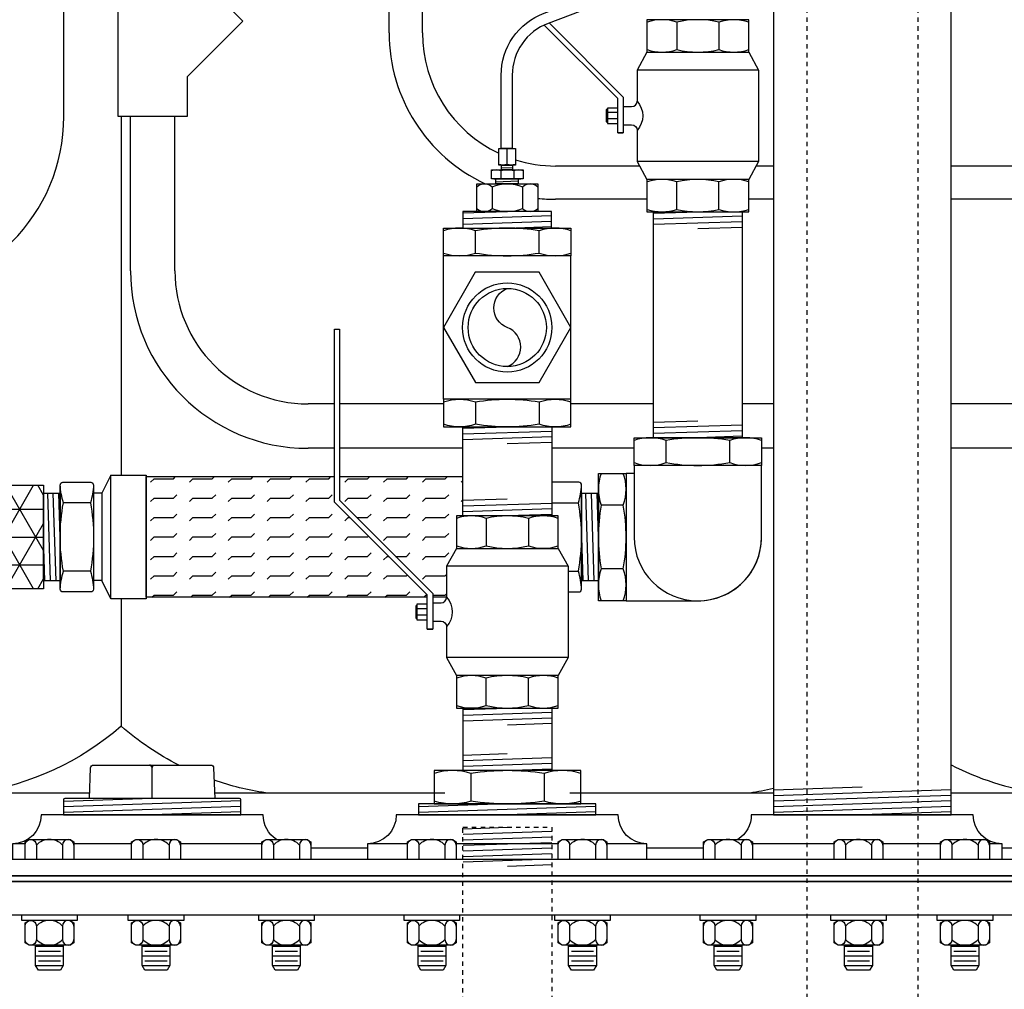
# Model space of a CAD drawing. Extents: x -285 to 5863, y 308 to 3178.
# Tile 511 of 622: x 4948 to 4970, y 919 to 940. Entities that reach past the tile are written whole.
import ezdxf

# ---------------------------------------------------------------- set-up
doc = ezdxf.new("R2010")
doc.units = 0
doc.header["$MEASUREMENT"] = 0
doc.header["$PDSIZE"] = 1
doc.linetypes.add('HIDDEN5', pattern=[0.05, 0.025, -0.025])
doc.layers.get('DEFPOINTS').update_dxf_attribs({"linetype": 'CONTINUOUS'})
for name, color, linetype in [('CONDUIT', 2, 'CONTINUOUS'), ('COPPER-TUBING', 2, 'CONTINUOUS'), ('DIM', 3, 'CONTINUOUS'), ('FLEXHOSE-2', 3, 'CONTINUOUS'), ('FLEXHOSE-2-HATCH', 2, 'CONTINUOUS'), ('FRP-2', 2, 'CONTINUOUS'), ('FRP-2-HATCH', 1, 'CONTINUOUS'), ('FRP-COLLAR', 1, 'CONTINUOUS'), ('FRP-SUMP', 2, 'CONTINUOUS'), ('GALV-2-ELL', 3, 'CONTINUOUS'), ('GALV-2-PIPE', 3, 'CONTINUOUS'), ('GALV-2-REDUCER', 3, 'CONTINUOUS'), ('GALV-2-TEE', 3, 'CONTINUOUS'), ('GALV-2-VALVE', 3, 'CONTINUOUS'), ('GALV-4-PIPE', 4, 'CONTINUOUS'), ('SUB-PUMP', 4, 'CONTINUOUS'), ('TANK-BUNG-OPENING-4', 3, 'CONTINUOUS'), ('TANK-MANWAY', 5, 'CONTINUOUS'), ('TANK-MANWAY-BOLT', 7, 'CONTINUOUS')]:
    doc.layers.add(name, color=color, linetype=linetype)
doc.styles.add('SIMPLEX', font='simplex')
doc.dimstyles.new('DIM64', dxfattribs={"dimscale": 64, "dimtxt": 0.09375, "dimasz": 0.09375, "dimexe": 0.0625, "dimexo": 0.0625, "dimgap": 0.046875, "dimtad": 1, "dimdec": 4, "dimzin": 3, "dimdsep": 46, "dimlunit": 4, "dimtxsty": 'SIMPLEX', "dimcen": 0, "dimclrd": 256, "dimclre": 256, "dimclrt": 256, "dimadec": 0, "dimazin": 0, "dimtfac": 1, "dimtdec": 4, "dimtmove": 0, "dimatfit": 3, "dimfxl": 1, "dimfrac": 2, "dimtolj": 1, "dimtzin": 0, "dimarcsym": 0})

# ---------------------------------------------------------------- blocks, each defined once
blk = doc.blocks.new('*D53')
at = {"layer": 'DEFPOINTS', "color": 0, "transparency": 16777216}
for p in [(5440.235, 978.296), (4823.479, 978.015), (4823.479, 700.523)]:
    blk.add_point(p, dxfattribs=at)
at = {"layer": 'DIM', "lineweight": -2, "transparency": 16777216}
for p, q in [((5440.235, 974.296), (5440.235, 696.523)), ((4823.479, 974.015), (4823.479, 696.523)), ((5434.235, 700.523), (4829.479, 700.523))]:
    blk.add_line(p, q, dxfattribs=at)
at = {"layer": 'DIM', "transparency": 16777216}
for points in [[(4829.479, 701.523), (4829.479, 699.523), (4823.479, 700.523)], [(5434.235, 701.523), (5434.235, 699.523), (5440.235, 700.523)]]:
    blk.add_solid(points, dxfattribs=at)
at = {"layer": 'DIM', "transparency": 16777216, "insert": (5131.857, 708.095), "char_height": 6, "attachment_point": 5, "style": 'SIMPLEX'}
blk.add_mtext('\\A1;51\'-4 3/4" (F.V. TANK SLAB)', dxfattribs=at)

msp = doc.modelspace()

# ---------------------------------------------------------------- hatches: boundary and pattern name
at = {"layer": 'FLEXHOSE-2-HATCH', "linetype": 'Continuous'}
h = msp.add_hatch(dxfattribs=at)
h.set_pattern_fill('FLEX', color=256, scale=1.75, style=0)
h.set_pattern_definition([(6e-10, (4954.27126, 928.7886), (-4e-12, 0.4375), [0.4375, -0.4375]), (45, (4954.70876, 928.7886), (-4e-12, 0.4375), [0.109375, -0.39997, 0.109375, -0.61872])])
h.paths.add_polyline_path([(4954.83806, 929.57419), (4954.83806, 930.14859), (4950.59105, 930.14859), (4950.59105, 927.42859), (4956.92597, 927.42859), (4956.92597, 927.48628)])
h.paths.add_polyline_path([(4957.36347, 927.42859), (4957.36347, 928.12792), (4957.58529, 928.53136), (4957.58529, 929.26309), (4957.731, 929.26309), (4957.731, 930.14859), (4954.94743, 930.14859), (4954.94743, 929.6195), (4957.04986, 927.51707), (4957.04986, 927.42859)])
at = {"layer": 'FRP-2-HATCH', "linetype": 'Continuous'}
h = msp.add_hatch(dxfattribs=at)
h.set_pattern_fill('NET3', color=256, scale=5, style=0)
h.set_pattern_definition([(0, (4940.1678, 928.7862), (0, 0.625), []), (60, (4940.1678, 928.7862), (-0.541266, 0.3125), []), (120, (4940.1678, 928.7862), (-0.541266, -0.3125), [])])
h.paths.add_polyline_path([(4944.35016, 931.02966), (4940.60016, 931.02966), (4940.60016, 929.9762), (4944.35016, 929.9762)])
h.paths.add_polyline_path([(4944.35016, 929.9762), (4940.60016, 929.9762), (4940.60016, 928.9737), (4942.22775, 928.9737), (4942.22775, 929.0362), (4942.28766, 929.0362), (4942.28766, 929.20807, -0.23606798), (4942.31891, 929.2237), (4942.63141, 929.2237, -0.23606798), (4942.66266, 929.20807), (4942.66266, 929.0362), (4942.72516, 929.0362), (4942.72516, 928.9737), (4944.35016, 928.9737)])
h.paths.add_polyline_path([(4944.35016, 928.5987), (4942.72516, 928.5987), (4942.72516, 928.5362), (4942.63141, 928.5362, -0.23606798), (4942.66266, 928.52057), (4942.66266, 928.36432, -0.23606798), (4942.63141, 928.3487), (4942.60016, 928.3487), (4942.60016, 928.2237), (4942.35016, 928.2237), (4942.35016, 928.3487), (4942.31891, 928.3487, -0.23606798), (4942.28766, 928.36432), (4942.28766, 928.5362), (4942.22775, 928.5362), (4942.22775, 928.5987), (4940.60016, 928.5987), (4940.60016, 927.5962), (4944.35016, 927.5962)])
h.paths.add_polyline_path([(4944.35016, 927.5416), (4944.35016, 927.5962), (4940.60016, 927.5962), (4940.60016, 927.5416), (4940.60016, 926.54273), (4944.35016, 926.54273)])
h.paths.add_polyline_path([(4944.78249, 929.7862), (4944.35016, 929.7862), (4944.35016, 927.7862), (4944.78249, 927.7862)])
h.paths.add_polyline_path([(4948.28249, 929.95286), (4944.78249, 929.95286), (4944.78249, 927.61953), (4948.28249, 927.61953)])

# ---------------------------------------------------------------- linework, layer by layer
at = {"layer": 'CONDUIT'}
for p, q in [((4956.0677, 940.14713), (4956.0677, 945.07398)), ((4956.8177, 940.14713), (4956.8177, 945.07398)), ((4948.74063, 938.26579), (4948.74063, 942.7187)), ((4950.241, 934.7862), (4950.241, 938.26425)), ((4951.241, 934.7862), (4951.241, 938.26425)), ((4961.71249, 937.14713), (4959.8177, 937.14713)), ((4964.72883, 937.14713), (4964.33676, 937.14713)), ((4978.43323, 937.14713), (4968.72883, 937.14713)), ((4961.87786, 936.39713), (4959.8177, 936.39713)), ((4964.72883, 936.39713), (4964.17139, 936.39713)), ((4978.43323, 936.39713), (4968.72883, 936.39713)), ((4954.83806, 931.7862), (4954.241, 931.7862)), ((4957.29355, 931.7862), (4954.94743, 931.7862)), ((4962.02462, 931.7862), (4960.16557, 931.7862)), ((4964.72883, 931.7862), (4964.02462, 931.7862)), ((4978.43323, 931.7862), (4968.72883, 931.7862)), ((4954.83806, 930.7862), (4954.241, 930.7862)), ((4957.731, 930.7862), (4954.94743, 930.7862)), ((4961.58718, 930.7862), (4959.731, 930.7862)), ((4964.72883, 930.7862), (4964.45919, 930.7862)), ((4978.43323, 930.7862), (4968.72883, 930.7862))]:
    msp.add_line(p, q, dxfattribs=at)
msp.add_lwpolyline([(4951.5188, 941.6674), (4952.77592, 940.41028), (4951.5188, 939.15316), (4951.5188, 938.26425), (4949.9632, 938.26425), (4949.9632, 942.04214), (4951.5188, 942.04214)], close=True, dxfattribs=at)
for centre, radius, start, end in [((4959.8177, 940.14713), 3.75, 180, 245.001014), ((4959.8177, 940.14713), 3, 180, 244.731631), ((4944.74063, 938.26579), 4, 270, 0), ((4959.8177, 940.14713), 3, 252.430725, 270), ((4959.8177, 940.14713), 3.75, 263.862099, 270), ((4954.241, 934.7862), 4, 180, 270), ((4954.241, 934.7862), 3, 180, 270)]:
    msp.add_arc(centre, radius, start, end, dxfattribs=at)
at = {"layer": 'COPPER-TUBING', "color": 7}
for p, q in [((4958.72463, 937.18345), (4958.72463, 937.52365)), ((4958.58254, 937.04148), (4958.58254, 936.87251)), ((4958.59963, 937.10825), (4958.84963, 937.11667)), ((4958.87658, 937.04148), (4958.87658, 936.87251)), ((4958.47463, 936.79362), (4958.97463, 936.81046))]:
    msp.add_line(p, q, dxfattribs=at)
at = {"layer": 'COPPER-TUBING', "color": 7, "linetype": 'Continuous'}
msp.add_line((4958.59963, 937.16605), (4958.84963, 937.16605), dxfattribs=at)
at = {"layer": 'COPPER-TUBING', "linetype": 'Continuous'}
msp.add_lwpolyline([(4972.66407, 946.42762), (4972.66407, 950.75281, 0.41421356), (4971.41407, 952.00281), (4970.68312, 952.00281), (4970.68312, 952.25281), (4971.4099, 952.25281, -0.41421356), (4972.9099, 950.75281), (4972.9099, 946.42762, -0.31159034), (4971.94192, 945.02514), (4959.64955, 940.36211, 0.31159034), (4958.8429, 939.19338), (4958.8429, 937.54105), (4958.5929, 937.54105), (4958.5929, 939.1918, -0.31159034), (4959.56088, 940.59428), (4971.85742, 945.25889, 0.31159034)], format="xyb", close=True, dxfattribs=at)
for points in [[(4958.53713, 937.16605), (4958.53713, 937.54105), (4958.91213, 937.54105), (4958.91213, 937.16605)], [(4958.59963, 937.16605), (4958.84963, 937.16605), (4958.84963, 937.05887), (4958.59963, 937.05887)], [(4958.47463, 936.85563), (4958.97463, 936.85563), (4958.97463, 936.74845), (4958.47463, 936.74845)]]:
    msp.add_lwpolyline(points, close=True, dxfattribs=at)
at = {"layer": 'COPPER-TUBING', "color": 7}
for points in [[(4958.91213, 937.52365, 0.18283313), (4958.72463, 937.52365, 0.18283313), (4958.53713, 937.52365)], [(4959.0845, 937.04148, 0.16735506), (4958.87658, 937.04148, 0.11763439), (4958.58254, 937.04148, 0.16298639), (4958.37462, 937.04148)], [(4958.91213, 937.18345, -0.18283313), (4958.72463, 937.18345, -0.18283313), (4958.53713, 937.18345)], [(4958.37462, 936.87251, 0.16298639), (4958.58254, 936.87251, 0.11763439), (4958.87658, 936.87251, 0.16735506), (4959.0845, 936.87251)]]:
    msp.add_lwpolyline(points, format="xyb", dxfattribs=at)
at = {"layer": 'COPPER-TUBING'}
msp.add_lwpolyline([(4958.37462, 937.05887), (4959.0845, 937.05887), (4959.0845, 936.85563), (4958.37462, 936.85563)], close=True, dxfattribs=at)
at = {"layer": 'FLEXHOSE-2', "color": 7}
for p, q in [((4948.43856, 927.80034), (4948.37695, 929.77206)), ((4948.56356, 927.80034), (4948.50195, 929.77206)), ((4948.65776, 928.7862), (4948.62695, 929.77206)), ((4960.56351, 927.80034), (4960.50189, 929.77206)), ((4960.68851, 927.80034), (4960.62689, 929.77206)), ((4960.7827, 928.7862), (4960.75189, 929.77206)), ((4948.31356, 927.80034), (4948.28276, 928.7862)), ((4960.43851, 927.80034), (4960.4077, 928.7862))]:
    msp.add_line(p, q, dxfattribs=at)
at = {"layer": 'FLEXHOSE-2', "color": 2, "linetype": 'Continuous'}
msp.add_line((4949.59526, 929.77359), (4949.59526, 927.80359), dxfattribs=at)
at = {"layer": 'FLEXHOSE-2', "color": 7, "linetype": 'Continuous'}
for p, q in [((4949.33756, 929.55872), (4948.72931, 929.55872)), ((4959.72374, 929.55872), (4960.33199, 929.55872)), ((4949.33756, 928.01621), (4948.72931, 928.01621)), ((4960.10065, 928.01621), (4960.33199, 928.01621))]:
    msp.add_line(p, q, dxfattribs=at)
at = {"layer": 'FLEXHOSE-2', "linetype": 'Continuous'}
for points in [[(4949.79556, 930.17984), (4949.59526, 929.77359), (4949.40776, 929.77359)], [(4956.93016, 927.42859), (4950.59524, 927.42859), (4950.59524, 930.14859), (4954.84225, 930.14859)], [(4954.94743, 930.14859), (4957.731, 930.14859)], [(4949.79556, 927.39734), (4949.59526, 927.80359), (4949.40881, 927.80359)], [(4957.36347, 927.42859), (4957.04986, 927.42859)]]:
    msp.add_lwpolyline(points, dxfattribs=at)
for points in [[(4949.79556, 927.39734), (4949.79556, 930.17984), (4950.59526, 930.17984), (4950.59526, 927.39734)], [(4948.65781, 927.80034), (4948.28276, 927.80034), (4948.28276, 929.77206), (4948.65781, 929.77206)], [(4960.78276, 927.80034), (4960.4077, 927.80034), (4960.4077, 929.77206), (4960.78276, 929.77206)]]:
    msp.add_lwpolyline(points, close=True, dxfattribs=at)
msp.add_lwpolyline([(4948.65781, 929.95198, -0.41421356), (4948.72031, 930.02029), (4949.34967, 930.02029, -0.41421356), (4949.40776, 929.95779), (4949.40776, 927.60871, -0.41421356), (4949.34526, 927.54826), (4948.72031, 927.54826, -0.41421356), (4948.65781, 927.61076)], format="xyb", close=True, dxfattribs=at)
at = {"layer": 'FLEXHOSE-2', "color": 7, "linetype": 'Continuous'}
for points in [[(4948.65911, 927.60871, -0.06514519), (4948.72931, 928.01621, -0.09270708), (4948.72931, 929.55872, -0.0658833), (4948.65915, 929.95978)], [(4949.40772, 929.95978, -0.0658833), (4949.33756, 929.55872, -0.09270708), (4949.33756, 928.01621, -0.06514519), (4949.40776, 927.60871)], [(4960.40219, 927.60871, 0.06514519), (4960.33199, 928.01621, 0.09270708), (4960.33199, 929.55872, 0.0658833), (4960.40215, 929.95978)]]:
    msp.add_lwpolyline(points, format="xyb", dxfattribs=at)
at = {"layer": 'FLEXHOSE-2', "linetype": 'Continuous'}
msp.add_lwpolyline([(4960.10065, 927.54826), (4960.341, 927.54826, 0.41421356), (4960.4035, 927.61076), (4960.4035, 929.95198, 0.41421356), (4960.341, 930.02029), (4959.731, 930.02029)], format="xyb", dxfattribs=at)
at = {"layer": 'FRP-2'}
msp.add_lwpolyline([(4948.28249, 927.61953), (4944.78249, 927.61953), (4944.78249, 929.95286), (4948.28249, 929.95286)], close=True, dxfattribs=at)
at = {"layer": 'FRP-COLLAR', "color": 7, "linetype": 'Continuous'}
for p, q in [((4955.57962, 921.77328), (4954.30395, 921.77328)), ((4963.15372, 921.77328), (4961.87802, 921.77328)), ((4970.18924, 921.77328), (4969.87802, 921.77328))]:
    msp.add_line(p, q, dxfattribs=at)
at = {"layer": 'FRP-SUMP', "color": 7}
for p, q in [((4950.03035, 938.26425), (4950.03035, 930.17984)), ((4950.03035, 927.39734), (4950.03035, 924.52328)), ((4943.23959, 923.02328), (4949.31988, 923.02328)), ((4952.13779, 923.02328), (4957.31988, 923.02328)), ((4960.13779, 923.02328), (4964.72883, 923.02328)), ((4968.72883, 923.02328), (4979.77656, 923.02328))]:
    msp.add_line(p, q, dxfattribs=at)
for points in [[(4951.32729, 923.64702, -0.06171643), (4950.03035, 924.52328, -0.14349823), (4946.78035, 923.02328)], [(4968.72883, 923.65196, 0.08149294), (4970.69156, 923.02328)], [(4953.28035, 923.02328, -0.04679491), (4952.12597, 923.30685, -0.04679491)], [(4964.19156, 923.02328, 0.02150268), (4964.72883, 923.1268, 0.02150268)]]:
    msp.add_lwpolyline(points, format="xyb", dxfattribs=at)
at = {"layer": 'GALV-2-ELL', "color": 7, "linetype": 'Continuous'}
for p, q in [((4962.30662, 930.46334), (4962.30662, 930.96269)), ((4963.74263, 930.46334), (4963.74263, 930.96269)), ((4961.3446, 929.5042), (4960.84525, 929.5042)), ((4961.3446, 928.06819), (4960.84525, 928.06819))]:
    msp.add_line(p, q, dxfattribs=at)
for points in [[(4964.45919, 930.96269, 0.17443208), (4963.74263, 930.96269, 0.08704547), (4962.30662, 930.96269, 0.17373472), (4961.58718, 930.96269)], [(4961.58718, 930.46334, 0.17372505), (4962.30662, 930.46334, 0.08704419), (4963.74263, 930.46334, 0.1744223), (4964.45919, 930.46334)], [(4960.84525, 930.22077, 0.17443208), (4960.84525, 929.5042, 0.08704547), (4960.84525, 928.06819, 0.17373472), (4960.84525, 927.34875)], [(4961.3446, 927.34875, 0.17372505), (4961.3446, 928.06819, 0.08704419), (4961.3446, 929.5042, 0.1744223), (4961.3446, 930.22077)]]:
    msp.add_lwpolyline(points, format="xyb", dxfattribs=at)
at = {"layer": 'GALV-2-ELL', "linetype": 'Continuous'}
for points in [[(4964.45919, 930.40084), (4961.58718, 930.40084), (4961.58718, 931.02519), (4964.45919, 931.02519)], [(4961.4071, 930.22077), (4961.4071, 927.34875), (4960.78275, 927.34875), (4960.78275, 930.22077)]]:
    msp.add_lwpolyline(points, close=True, dxfattribs=at)
for points in [[(4961.58718, 930.40084), (4961.58718, 928.78476, 1), (4964.45919, 928.78476), (4964.45919, 930.40084)], [(4961.4071, 927.34875), (4963.02318, 927.34875, 0.41421374), (4964.45919, 928.78476, 0.41421374)]]:
    msp.add_lwpolyline(points, format="xyb", dxfattribs=at)
msp.add_lwpolyline([(4961.58718, 930.22077), (4961.4071, 930.22077)], dxfattribs=at)
at = {"layer": 'GALV-2-PIPE', "color": 7}
for p, q in [((4962.02462, 936.08339), (4963.02462, 936.11464)), ((4962.02462, 935.95839), (4964.02462, 936.02089)), ((4962.02462, 935.83339), (4964.02462, 935.89589)), ((4963.02462, 935.73964), (4964.02462, 935.77089)), ((4963.02462, 931.40019), (4962.02462, 931.36894)), ((4964.02462, 931.30644), (4962.02462, 931.24394)), ((4957.731, 931.23679), (4958.731, 931.26804)), ((4957.731, 931.11179), (4959.731, 931.17429)), ((4964.02462, 931.18144), (4962.02462, 931.11894)), ((4964.02462, 931.05644), (4963.02462, 931.02519)), ((4957.731, 930.98679), (4959.731, 931.04929)), ((4958.731, 930.89304), (4959.731, 930.92429)), ((4958.731, 929.63809), (4957.731, 929.60684)), ((4959.731, 929.54434), (4957.731, 929.48184)), ((4959.731, 929.41934), (4957.731, 929.35684)), ((4959.731, 929.29434), (4958.731, 929.26309)), ((4957.733, 924.89771), (4958.73425, 924.93143)), ((4957.733, 924.77264), (4959.7305, 924.83992)), ((4957.73331, 924.89771), (4958.73456, 924.93143)), ((4957.73331, 924.77264), (4959.73081, 924.83992)), ((4957.733, 924.64757), (4959.7305, 924.71485)), ((4957.73331, 924.64757), (4959.73081, 924.71485)), ((4958.73175, 924.55614), (4959.7305, 924.58978)), ((4958.73206, 924.55614), (4959.73081, 924.58978)), ((4958.72956, 923.89946), (4957.73331, 923.8659)), ((4959.73081, 923.80811), (4957.73331, 923.74083)), ((4959.73081, 923.68304), (4957.73331, 923.61576)), ((4959.73081, 923.55797), (4958.63094, 923.52092))]:
    msp.add_line(p, q, dxfattribs=at)
at = {"layer": 'GALV-2-PIPE', "color": 7, "linetype": 'Continuous'}
for p, q in [((4957.73331, 922.2148), (4958.73456, 922.24852)), ((4957.73331, 922.08973), (4959.73081, 922.15701)), ((4957.73331, 921.96466), (4959.73081, 922.03194)), ((4957.73331, 921.83958), (4959.73081, 921.90687)), ((4957.73331, 921.71451), (4959.73081, 921.7818)), ((4957.73331, 921.58944), (4959.73081, 921.65672)), ((4957.73331, 921.46437), (4959.73081, 921.53165)), ((4958.73627, 921.37308), (4959.73502, 921.40672))]:
    msp.add_line(p, q, dxfattribs=at)
at = {"layer": 'GALV-2-PIPE', "linetype": 'Continuous'}
for points in [[(4964.02462, 936.11464), (4964.02462, 931.02519), (4962.02462, 931.02519), (4962.02462, 936.11464)], [(4959.731, 931.26804), (4959.731, 929.26309), (4957.731, 929.26309), (4957.731, 931.26804)], [(4959.73081, 924.93309), (4959.73081, 923.52258), (4957.73331, 923.52258), (4957.73331, 924.93309)]]:
    msp.add_lwpolyline(points, close=True, dxfattribs=at)
at = {"layer": 'GALV-2-PIPE', "color": 1, "linetype": 'HIDDEN5'}
msp.add_lwpolyline([(4957.73081, 798.52328), (4957.73081, 922.2506), (4959.73081, 922.2506), (4959.73081, 798.52328)], close=True, dxfattribs=at)
at = {"layer": 'GALV-2-REDUCER', "color": 7, "linetype": 'Continuous'}
for p, q in [((4958.38925, 936.67806), (4958.38925, 936.19241)), ((4959.07425, 936.67806), (4959.07425, 936.19241))]:
    msp.add_line(p, q, dxfattribs=at)
at = {"layer": 'GALV-2-REDUCER', "color": 7}
for p, q in [((4957.73053, 936.09046), (4958.72928, 936.1241)), ((4957.73053, 935.96539), (4959.72803, 936.03267)), ((4957.73053, 935.84032), (4959.72803, 935.9076)), ((4958.72928, 935.74889), (4959.72803, 935.78253))]:
    msp.add_line(p, q, dxfattribs=at)
at = {"layer": 'GALV-2-REDUCER', "color": 7, "linetype": 'Continuous'}
for points in [[(4958.04675, 936.68014, -0.40030098), (4958.38925, 936.68014, -0.20429346), (4959.07425, 936.68014, -0.41103058), (4959.41675, 936.68014)], [(4958.04675, 936.19241, 0.40030098), (4958.38925, 936.19241, 0.20429346), (4959.07425, 936.19241, 0.41103058), (4959.41675, 936.19241)]]:
    msp.add_lwpolyline(points, format="xyb", dxfattribs=at)
at = {"layer": 'GALV-2-REDUCER', "linetype": 'Continuous'}
for points in [[(4958.04675, 936.74845), (4959.41675, 936.74845), (4959.41675, 936.1241), (4958.04675, 936.1241)], [(4959.72831, 935.7489), (4959.72803, 936.1241), (4957.73053, 936.1241), (4957.73081, 935.7489)]]:
    msp.add_lwpolyline(points, close=True, dxfattribs=at)
at = {"layer": 'GALV-2-TEE', "color": 7, "linetype": 'Continuous'}
for p, q in [((4958.013, 935.18705), (4958.013, 935.6864)), ((4959.449, 935.18705), (4959.449, 935.6864)), ((4958.013, 931.82989), (4958.013, 931.33054)), ((4959.449, 931.82989), (4959.449, 931.33054))]:
    msp.add_line(p, q, dxfattribs=at)
at = {"layer": 'GALV-2-TEE', "linetype": 'Continuous'}
for p, q in [((4957.29355, 931.89239), (4957.29355, 935.12455)), ((4960.16557, 931.89239), (4960.16557, 935.12455))]:
    msp.add_line(p, q, dxfattribs=at)
at = {"layer": 'GALV-2-TEE', "color": 7, "linetype": 'Continuous'}
for points in [[(4960.16557, 935.6864, 0.17443208), (4959.449, 935.6864, 0.08704547), (4958.013, 935.6864, 0.17373472), (4957.29355, 935.6864)], [(4957.29355, 935.18705, 0.17372505), (4958.013, 935.18705, 0.08704419), (4959.449, 935.18705, 0.1744223), (4960.16557, 935.18705)], [(4957.29355, 931.82989, -0.17372505), (4958.013, 931.82989, -0.08704419), (4959.449, 931.82989, -0.1744223), (4960.16557, 931.82989)], [(4960.16557, 931.33054, -0.17443208), (4959.449, 931.33054, -0.08704547), (4958.013, 931.33054, -0.17373472), (4957.29355, 931.33054)]]:
    msp.add_lwpolyline(points, format="xyb", dxfattribs=at)
at = {"layer": 'GALV-2-TEE', "linetype": 'Continuous'}
for points in [[(4960.16557, 935.12455), (4957.29355, 935.12455), (4957.29355, 935.7489), (4960.16557, 935.7489)], [(4959.449, 932.26734), (4960.16557, 933.51179), (4959.44613, 934.75458), (4958.01012, 934.75292), (4957.29355, 933.50847), (4958.013, 932.26568)], [(4960.16557, 931.89239), (4957.29355, 931.89239), (4957.29355, 931.26804), (4960.16557, 931.26804)]]:
    msp.add_lwpolyline(points, close=True, dxfattribs=at)
at = {"layer": 'GALV-2-TEE', "color": 2, "linetype": 'Continuous'}
msp.add_lwpolyline([(4958.72956, 932.62759, 0.68766423), (4958.72956, 933.50847, -0.68766423), (4958.72956, 934.38934)], format="xyb", dxfattribs=at)
at = {"layer": 'GALV-2-TEE', "linetype": 'Continuous'}
msp.add_circle((4958.72956, 933.50847), 1.00587, dxfattribs=at)
at = {"layer": 'GALV-2-TEE', "color": 2, "linetype": 'Continuous'}
msp.add_circle((4958.72956, 933.50847), 0.88087, dxfattribs=at)
at = {"layer": 'GALV-2-VALVE', "color": 7, "linetype": 'Continuous'}
for p, q in [((4962.55018, 940.38841), (4962.55018, 939.76913)), ((4963.49907, 940.38841), (4963.49907, 939.76913)), ((4960.96027, 938.41865), (4960.96514, 938.14062)), ((4960.97475, 938.41865), (4960.97962, 938.14062)), ((4962.55018, 936.17086), (4962.55018, 936.79014)), ((4963.49907, 936.17086), (4963.49907, 936.79014)), ((4958.25762, 929.20686), (4958.25762, 928.58759)), ((4959.2065, 929.20686), (4959.2065, 928.58759)), ((4956.66771, 927.23711), (4956.67258, 926.95908)), ((4956.68219, 927.23711), (4956.68706, 926.95908)), ((4958.25762, 924.98932), (4958.25762, 925.6086)), ((4959.2065, 924.98932), (4959.2065, 925.6086))]:
    msp.add_line(p, q, dxfattribs=at)
at = {"layer": 'GALV-2-VALVE', "color": 2, "linetype": 'Continuous'}
for p, q in [((4964.39321, 939.30946), (4961.65603, 939.30946)), ((4961.21853, 938.3516), (4960.98749, 938.3516)), ((4961.21853, 938.20767), (4960.98749, 938.20767)), ((4964.39321, 937.24981), (4961.65603, 937.24981)), ((4960.10065, 928.12792), (4957.36347, 928.12792)), ((4956.92597, 927.17006), (4956.69492, 927.17006)), ((4956.92597, 927.02612), (4956.69492, 927.02612)), ((4960.10065, 926.06826), (4957.36347, 926.06826))]:
    msp.add_line(p, q, dxfattribs=at)
at = {"layer": 'GALV-2-VALVE', "linetype": 'Continuous'}
for p, q in [((4961.21853, 937.89145), (4961.34242, 937.89145)), ((4956.92597, 926.70991), (4957.04986, 926.70991))]:
    msp.add_line(p, q, dxfattribs=at)
for points in [[(4959.67084, 940.37019), (4961.34242, 938.69861), (4961.34242, 937.89145), (4961.21853, 937.89145), (4961.21853, 938.66782), (4959.56154, 940.32482)], [(4964.17139, 940.44464), (4961.87786, 940.44464), (4961.87786, 939.7129), (4964.17139, 939.7129), (4964.17139, 940.44464)], [(4964.17139, 939.7129), (4964.39321, 939.30946), (4964.39321, 937.24981), (4964.17139, 936.84637)], [(4961.21853, 938.45339), (4960.98749, 938.45339), (4960.98749, 938.10589), (4961.21853, 938.10589)], [(4959.87883, 929.26309), (4957.58529, 929.26309), (4957.58529, 928.53136), (4959.87883, 928.53136), (4959.87883, 929.26309)], [(4959.87883, 928.53136), (4960.10065, 928.12792), (4960.10065, 926.06826), (4959.87883, 925.66483)], [(4956.92597, 927.27184), (4956.69492, 927.27184), (4956.69492, 926.92434), (4956.92597, 926.92434)]]:
    msp.add_lwpolyline(points, dxfattribs=at)
at = {"layer": 'GALV-2-VALVE', "color": 7, "linetype": 'Continuous'}
for points in [[(4964.17003, 940.38841, 0.16298639), (4963.49907, 940.38841, 0.11763439), (4962.55018, 940.38841, 0.16735506), (4961.87921, 940.38841)], [(4961.87921, 939.76913, 0.16735506), (4962.55018, 939.76913, 0.11763439), (4963.49907, 939.76913, 0.16298639), (4964.17003, 939.76913)], [(4964.17003, 936.79014, 0.16735506), (4963.49907, 936.79014, 0.11763439), (4962.55018, 936.79014, 0.16298639), (4961.87921, 936.79014)], [(4961.87921, 936.17086, 0.16298639), (4962.55018, 936.17086, 0.11763439), (4963.49907, 936.17086, 0.16735506), (4964.17003, 936.17086)], [(4959.87747, 929.20686, 0.16298639), (4959.2065, 929.20686, 0.11763439), (4958.25762, 929.20686, 0.16735506), (4957.58665, 929.20686)], [(4957.58665, 928.58759, 0.16735506), (4958.25762, 928.58759, 0.11763439), (4959.2065, 928.58759, 0.16298639), (4959.87747, 928.58759)], [(4959.87747, 925.6086, 0.16735506), (4959.2065, 925.6086, 0.11763439), (4958.25762, 925.6086, 0.16298639), (4957.58665, 925.6086)], [(4957.58665, 924.98932, 0.16298639), (4958.25762, 924.98932, 0.11763439), (4959.2065, 924.98932, 0.16735506), (4959.87747, 924.98932)]]:
    msp.add_lwpolyline(points, format="xyb", dxfattribs=at)
at = {"layer": 'GALV-2-VALVE', "linetype": 'Continuous'}
for points in [[(4961.87786, 939.7129), (4961.65603, 939.30946), (4961.65603, 938.60964, -0.37862889), (4961.65603, 937.94964), (4961.65603, 937.24981), (4961.87786, 936.84637)], [(4961.34242, 938.48464), (4961.53103, 938.48464, 0.41421356), (4961.65603, 938.60964)], [(4961.34242, 938.07464), (4961.53103, 938.07464, -0.41421356), (4961.65603, 937.94964)], [(4957.58529, 928.53136), (4957.36347, 928.12792), (4957.36347, 927.42809, -0.37862889), (4957.36347, 926.76809), (4957.36347, 926.06826), (4957.58529, 925.66483)], [(4957.04986, 927.30309), (4957.23847, 927.30309, 0.41421356), (4957.36347, 927.42809)], [(4957.04986, 926.89309), (4957.23847, 926.89309, -0.41421356), (4957.36347, 926.76809)]]:
    msp.add_lwpolyline(points, format="xyb", dxfattribs=at)
at = {"layer": 'GALV-2-VALVE', "color": 2, "linetype": 'Continuous'}
for points in [[(4960.98749, 938.41865), (4960.96027, 938.41865), (4960.96027, 938.14062), (4960.98749, 938.14062)], [(4956.69492, 927.23711), (4956.66771, 927.23711), (4956.66771, 926.95908), (4956.69492, 926.95908)]]:
    msp.add_lwpolyline(points, dxfattribs=at)
at = {"layer": 'GALV-2-VALVE', "linetype": 'Continuous'}
for points in [[(4964.17139, 936.84637), (4961.87786, 936.84637), (4961.87786, 936.11464), (4964.17139, 936.11464)], [(4956.92597, 926.70991), (4956.92597, 927.48628), (4954.83806, 929.57419), (4954.83806, 933.46809), (4954.94743, 933.46809), (4954.94743, 929.6195), (4957.04986, 927.51707), (4957.04986, 926.70991)], [(4959.87883, 925.66483), (4957.58529, 925.66483), (4957.58529, 924.93309), (4959.87883, 924.93309)]]:
    msp.add_lwpolyline(points, close=True, dxfattribs=at)
at = {"layer": 'GALV-4-PIPE', "color": 7, "linetype": 'Continuous'}
for p, q in [((4957.91094, 923.46008), (4957.91094, 922.83508)), ((4959.56094, 923.46008), (4959.56094, 922.83508))]:
    msp.add_line(p, q, dxfattribs=at)
at = {"layer": 'GALV-4-PIPE', "color": 7}
for p, q in [((4966.72883, 923.14863), (4964.72883, 923.08126)), ((4968.72883, 923.09093), (4964.72883, 922.95619)), ((4950.72883, 922.89702), (4948.72883, 922.82966)), ((4968.72883, 922.96586), (4964.72883, 922.83112)), ((4952.72883, 922.83981), (4948.72883, 922.70508)), ((4952.72883, 922.71523), (4948.72883, 922.58049)), ((4958.72882, 922.77258), (4956.72882, 922.70522)), ((4960.72882, 922.71537), (4956.72882, 922.58063)), ((4968.72883, 922.84078), (4964.72883, 922.70605)), ((4968.72883, 922.71571), (4964.72883, 922.58098)), ((4952.72883, 922.59064), (4950.72883, 922.52328)), ((4960.72882, 922.59078), (4958.72463, 922.52328)), ((4968.72883, 922.59064), (4966.72883, 922.52328))]:
    msp.add_line(p, q, dxfattribs=at)
at = {"layer": 'GALV-4-PIPE'}
msp.add_lwpolyline([(4964.72883, 942.2889), (4964.72883, 922.52331), (4968.72883, 922.52331), (4968.72883, 943.80628)], dxfattribs=at)
at = {"layer": 'GALV-4-PIPE', "color": 4, "linetype": 'Continuous'}
msp.add_lwpolyline([(4949.31462, 922.89702), (4949.34337, 923.58713, -0.40206867), (4949.40582, 923.64702), (4952.05185, 923.64702, -0.40206867), (4952.11429, 923.58713), (4952.14305, 922.89702)], format="xyb", dxfattribs=at)
at = {"layer": 'GALV-4-PIPE', "color": 7, "linetype": 'Continuous'}
for points in [[(4950.72883, 922.89702), (4950.72883, 923.58452, 0.41421356), (4950.66633, 923.64702)], [(4950.72883, 922.89702), (4950.72883, 923.58452, -0.41421356), (4950.79133, 923.64702)], [(4960.38594, 923.46008, 0.15151515), (4959.56094, 923.46008, 0.07575758), (4957.91094, 923.46008, 0.15151515), (4957.08594, 923.46008)], [(4960.38594, 922.83508, -0.15151515), (4959.56094, 922.83508, -0.07575758), (4957.91094, 922.83508, -0.15151515), (4957.08594, 922.83508)]]:
    msp.add_lwpolyline(points, format="xyb", dxfattribs=at)
at = {"layer": 'GALV-4-PIPE', "color": 4, "linetype": 'Continuous'}
for points in [[(4957.08594, 922.77258), (4960.38594, 922.77258), (4960.38594, 923.52258), (4957.08594, 923.52258)], [(4960.72882, 922.52328), (4960.72882, 922.77258), (4956.72882, 922.77258), (4956.72882, 922.52328)]]:
    msp.add_lwpolyline(points, close=True, dxfattribs=at)
msp.add_lwpolyline([(4952.72883, 922.52328), (4952.72883, 922.86577, 0.41421356), (4952.69758, 922.89702), (4948.76008, 922.89702, 0.41421356), (4948.72883, 922.86577), (4948.72883, 922.52328)], format="xyb", close=True, dxfattribs=at)
at = {"layer": 'SUB-PUMP', "color": 1, "linetype": 'HIDDEN5'}
for p, q in [((4965.47883, 945.89552), (4965.47883, 824.52328)), ((4967.97883, 945.89552), (4967.97883, 824.52328))]:
    msp.add_line(p, q, dxfattribs=at)
at = {"layer": 'TANK-BUNG-OPENING-4', "linetype": 'Continuous'}
for p, q in [((4947.86524, 921.87408), (4947.57962, 921.87408)), ((4950.26493, 921.87408), (4948.96524, 921.87408)), ((4953.20395, 921.87408), (4951.36493, 921.87408)), ((4956.48199, 921.87408), (4955.57962, 921.87408)), ((4959.87567, 921.87408), (4957.58199, 921.87408)), ((4961.87802, 921.87408), (4960.97567, 921.87408)), ((4966.09273, 921.87408), (4964.25372, 921.87408)), ((4968.49243, 921.87408), (4967.19273, 921.87408)), ((4969.87802, 921.87408), (4969.59243, 921.87408))]:
    msp.add_line(p, q, dxfattribs=at)
for points in [[(4953.53311, 921.97328, -0.25818944), (4953.22882, 922.52328), (4948.22882, 922.52328, -0.41421356), (4947.57962, 921.87408), (4947.57962, 921.52328)], [(4961.87802, 921.52328), (4961.87802, 921.87408, -0.41421356), (4961.22882, 922.52328), (4956.22882, 922.52328, -0.41421356), (4955.57962, 921.87408), (4955.57962, 921.52328)], [(4969.87802, 921.52328), (4969.87802, 921.87408, -0.41421356), (4969.22882, 922.52328), (4964.22882, 922.52328, -0.25818944), (4963.92453, 921.97328, -0.25818944)]]:
    msp.add_lwpolyline(points, format="xyb", dxfattribs=at)
at = {"layer": 'TANK-MANWAY', "linetype": 'Continuous'}
for points in [[(4972.72882, 921.14828), (4972.72882, 921.52328), (4944.72882, 921.52328), (4944.72882, 921.14828)], [(4972.66632, 921.02328), (4972.66632, 921.14828), (4944.79132, 921.14828), (4944.79132, 921.02328)], [(4972.72882, 920.27328), (4972.72882, 921.02328), (4944.72882, 921.02328), (4944.72882, 920.27328)]]:
    msp.add_lwpolyline(points, close=True, dxfattribs=at)
at = {"layer": 'TANK-MANWAY-BOLT', "linetype": 'Continuous'}
for p, q in [((4948.10274, 919.56454), (4948.72774, 919.56454)), ((4950.50243, 919.56454), (4951.12743, 919.56454)), ((4953.44145, 919.56454), (4954.06645, 919.56454)), ((4956.71949, 919.56454), (4957.34449, 919.56454)), ((4960.11317, 919.56454), (4960.73817, 919.56454)), ((4963.39122, 919.56454), (4964.01622, 919.56454)), ((4966.33023, 919.56454), (4966.95523, 919.56454)), ((4968.72993, 919.56454), (4969.35493, 919.56454)), ((4948.10274, 919.34804), (4948.72774, 919.34804)), ((4948.16524, 919.45629), (4948.66524, 919.45629)), ((4950.50243, 919.34804), (4951.12743, 919.34804)), ((4950.56493, 919.45629), (4951.06493, 919.45629)), ((4953.44145, 919.34804), (4954.06645, 919.34804)), ((4953.50395, 919.45629), (4954.00395, 919.45629)), ((4956.71949, 919.34804), (4957.34449, 919.34804)), ((4956.78199, 919.45629), (4957.28199, 919.45629)), ((4960.11317, 919.34804), (4960.73817, 919.34804)), ((4960.17567, 919.45629), (4960.67567, 919.45629)), ((4963.39122, 919.34804), (4964.01622, 919.34804)), ((4963.45372, 919.45629), (4963.95372, 919.45629)), ((4966.33023, 919.34804), (4966.95523, 919.34804)), ((4966.39273, 919.45629), (4966.89273, 919.45629)), ((4968.72993, 919.34804), (4969.35493, 919.34804)), ((4968.79243, 919.45629), (4969.29243, 919.45629)), ((4948.10274, 919.13153), (4948.72774, 919.13153)), ((4948.16524, 919.23978), (4948.66524, 919.23978)), ((4950.50243, 919.13153), (4951.12743, 919.13153)), ((4950.56493, 919.23978), (4951.06493, 919.23978)), ((4953.44145, 919.13153), (4954.06645, 919.13153)), ((4953.50395, 919.23978), (4954.00395, 919.23978)), ((4956.71949, 919.13153), (4957.34449, 919.13153)), ((4956.78199, 919.23978), (4957.28199, 919.23978)), ((4960.11317, 919.13153), (4960.73817, 919.13153)), ((4960.17567, 919.23978), (4960.67567, 919.23978)), ((4963.39122, 919.13153), (4964.01622, 919.13153)), ((4963.45372, 919.23978), (4963.95372, 919.23978)), ((4966.33023, 919.13153), (4966.95523, 919.13153)), ((4966.39273, 919.23978), (4966.89273, 919.23978)), ((4968.72993, 919.13153), (4969.35493, 919.13153)), ((4968.79243, 919.23978), (4969.29243, 919.23978))]:
    msp.add_line(p, q, dxfattribs=at)
for points in [[(4948.96524, 921.91912), (4948.96524, 921.52328), (4947.86524, 921.52328), (4947.86524, 921.91912), (4947.95903, 921.97328), (4948.87145, 921.97328)], [(4951.36493, 921.91912), (4951.36493, 921.52328), (4950.26493, 921.52328), (4950.26493, 921.91912), (4950.35873, 921.97328), (4951.27114, 921.97328)], [(4954.30395, 921.91912), (4954.30395, 921.52328), (4953.20395, 921.52328), (4953.20395, 921.91912), (4953.29774, 921.97328), (4954.21015, 921.97328)], [(4957.58199, 921.91912), (4957.58199, 921.52328), (4956.48199, 921.52328), (4956.48199, 921.91912), (4956.57579, 921.97328), (4957.4882, 921.97328)], [(4960.97567, 921.91912), (4960.97567, 921.52328), (4959.87567, 921.52328), (4959.87567, 921.91912), (4959.96947, 921.97328), (4960.88188, 921.97328)], [(4964.25372, 921.91912), (4964.25372, 921.52328), (4963.15372, 921.52328), (4963.15372, 921.91912), (4963.24751, 921.97328), (4964.15992, 921.97328)], [(4967.19273, 921.91912), (4967.19273, 921.52328), (4966.09273, 921.52328), (4966.09273, 921.91912), (4966.18653, 921.97328), (4967.09894, 921.97328)], [(4969.59243, 921.91912), (4969.59243, 921.52328), (4968.49243, 921.52328), (4968.49243, 921.91912), (4968.58622, 921.97328), (4969.49863, 921.97328)], [(4949.04024, 920.27328), (4949.04024, 920.14828), (4947.79024, 920.14828), (4947.79024, 920.27328)], [(4951.43993, 920.27328), (4951.43993, 920.14828), (4950.18993, 920.14828), (4950.18993, 920.27328)], [(4954.37895, 920.27328), (4954.37895, 920.14828), (4953.12895, 920.14828), (4953.12895, 920.27328)], [(4957.65699, 920.27328), (4957.65699, 920.14828), (4956.40699, 920.14828), (4956.40699, 920.27328)], [(4961.05067, 920.27328), (4961.05067, 920.14828), (4959.80067, 920.14828), (4959.80067, 920.27328)], [(4964.32872, 920.27328), (4964.32872, 920.14828), (4963.07872, 920.14828), (4963.07872, 920.27328)], [(4967.26773, 920.27328), (4967.26773, 920.14828), (4966.01773, 920.14828), (4966.01773, 920.27328)], [(4969.66743, 920.27328), (4969.66743, 920.14828), (4968.41743, 920.14828), (4968.41743, 920.27328)]]:
    msp.add_lwpolyline(points, close=True, dxfattribs=at)
for points in [[(4947.86524, 921.84515, -1), (4948.12149, 921.84515), (4948.12149, 921.52328)], [(4948.96524, 921.84515, 1), (4948.70899, 921.84515), (4948.70899, 921.52328)], [(4950.26493, 921.84515, -1), (4950.52119, 921.84515), (4950.52119, 921.52328)], [(4951.36494, 921.84515, 1), (4951.10868, 921.84515), (4951.10868, 921.52328)], [(4953.20395, 921.84515, -1), (4953.4602, 921.84515), (4953.4602, 921.52328)], [(4954.30395, 921.84515, 1), (4954.0477, 921.84515), (4954.0477, 921.52328)], [(4956.48199, 921.84515, -1), (4956.73824, 921.84515), (4956.73824, 921.52328)], [(4957.58199, 921.84515, 1), (4957.32574, 921.84515), (4957.32574, 921.52328)], [(4959.87567, 921.84515, -1), (4960.13192, 921.84515), (4960.13192, 921.52328)], [(4960.97567, 921.84515, 1), (4960.71942, 921.84515), (4960.71942, 921.52328)], [(4963.15372, 921.84515, -1), (4963.40997, 921.84515), (4963.40997, 921.52328)], [(4964.25372, 921.84515, 1), (4963.99747, 921.84515), (4963.99747, 921.52328)], [(4966.09273, 921.84515, -1), (4966.34898, 921.84515), (4966.34898, 921.52328)], [(4967.19273, 921.84515, 1), (4966.93648, 921.84515), (4966.93648, 921.52328)], [(4968.49243, 921.84515, -1), (4968.74868, 921.84515), (4968.74868, 921.52328)], [(4969.59243, 921.84515, 1), (4969.33618, 921.84515), (4969.33618, 921.52328)], [(4947.86524, 920.02015, -1), (4948.12149, 920.02015), (4948.12149, 919.7164, -1), (4947.86524, 919.7164)], [(4948.96524, 920.02015, 1), (4948.70899, 920.02015), (4948.70899, 919.7164, 1), (4948.96524, 919.7164)], [(4950.26493, 920.02015, -1), (4950.52119, 920.02015), (4950.52119, 919.7164, -1), (4950.26493, 919.7164)], [(4951.36493, 920.02015, 1), (4951.10868, 920.02015), (4951.10868, 919.7164, 1), (4951.36493, 919.7164)], [(4953.20395, 920.02015, -1), (4953.4602, 920.02015), (4953.4602, 919.7164, -1), (4953.20395, 919.7164)], [(4954.30395, 920.02015, 1), (4954.0477, 920.02015), (4954.0477, 919.7164, 1), (4954.30395, 919.7164)], [(4956.48199, 920.02015, -1), (4956.73824, 920.02015), (4956.73824, 919.7164, -1), (4956.48199, 919.7164)], [(4957.58199, 920.02015, 1), (4957.32574, 920.02015), (4957.32574, 919.7164, 1), (4957.58199, 919.7164)], [(4959.87567, 920.02015, -1), (4960.13192, 920.02015), (4960.13192, 919.7164, -1), (4959.87567, 919.7164)], [(4960.97567, 920.02015, 1), (4960.71942, 920.02015), (4960.71942, 919.7164, 1), (4960.97567, 919.7164)], [(4963.15372, 920.02015, -1), (4963.40997, 920.02015), (4963.40997, 919.7164, -1), (4963.15372, 919.7164)], [(4964.25372, 920.02015, 1), (4963.99747, 920.02015), (4963.99747, 919.7164, 1), (4964.25372, 919.7164)], [(4966.09273, 920.02015, -1), (4966.34898, 920.02015), (4966.34898, 919.7164, -1), (4966.09273, 919.7164)], [(4967.19273, 920.02015, 1), (4966.93648, 920.02015), (4966.93648, 919.7164, 1), (4967.19273, 919.7164)], [(4968.49243, 920.02015, -1), (4968.74868, 920.02015), (4968.74868, 919.7164, -1), (4968.49243, 919.7164)], [(4969.59243, 920.02015, 1), (4969.33618, 920.02015), (4969.33618, 919.7164, 1), (4969.59243, 919.7164)]]:
    msp.add_lwpolyline(points, format="xyb", dxfattribs=at)
for points in [[(4948.87145, 920.14828), (4948.96524, 920.09412), (4948.96524, 919.64243), (4948.87145, 919.58828), (4947.95903, 919.58828), (4947.86524, 919.64243), (4947.86524, 920.09412), (4947.95903, 920.14828)], [(4951.27114, 920.14828), (4951.36493, 920.09412), (4951.36493, 919.64243), (4951.27114, 919.58828), (4950.35873, 919.58828), (4950.26493, 919.64243), (4950.26493, 920.09412), (4950.35873, 920.14828)], [(4954.21015, 920.14828), (4954.30395, 920.09412), (4954.30395, 919.64243), (4954.21015, 919.58828), (4953.29774, 919.58828), (4953.20395, 919.64243), (4953.20395, 920.09412), (4953.29774, 920.14828)], [(4957.4882, 920.14828), (4957.58199, 920.09412), (4957.58199, 919.64243), (4957.4882, 919.58828), (4956.57579, 919.58828), (4956.48199, 919.64243), (4956.48199, 920.09412), (4956.57579, 920.14828)], [(4960.88188, 920.14828), (4960.97567, 920.09412), (4960.97567, 919.64243), (4960.88188, 919.58828), (4959.96947, 919.58828), (4959.87567, 919.64243), (4959.87567, 920.09412), (4959.96947, 920.14828)], [(4964.15992, 920.14828), (4964.25372, 920.09412), (4964.25372, 919.64243), (4964.15992, 919.58828), (4963.24751, 919.58828), (4963.15372, 919.64243), (4963.15372, 920.09412), (4963.24751, 920.14828)], [(4967.09894, 920.14828), (4967.19273, 920.09412), (4967.19273, 919.64243), (4967.09894, 919.58828), (4966.18653, 919.58828), (4966.09273, 919.64243), (4966.09273, 920.09412), (4966.18653, 920.14828)], [(4969.49863, 920.14828), (4969.59243, 920.09412), (4969.59243, 919.64243), (4969.49863, 919.58828), (4968.58622, 919.58828), (4968.49243, 919.64243), (4968.49243, 920.09412), (4968.58622, 920.14828)], [(4948.72774, 919.58828), (4948.72774, 919.13153), (4948.66524, 919.02328), (4948.16524, 919.02328), (4948.10274, 919.13153), (4948.10274, 919.58828)], [(4951.12743, 919.58828), (4951.12743, 919.13153), (4951.06493, 919.02328), (4950.56493, 919.02328), (4950.50243, 919.13153), (4950.50243, 919.58828)], [(4954.06645, 919.58828), (4954.06645, 919.13153), (4954.00395, 919.02328), (4953.50395, 919.02328), (4953.44145, 919.13153), (4953.44145, 919.58828)], [(4957.34449, 919.58828), (4957.34449, 919.13153), (4957.28199, 919.02328), (4956.78199, 919.02328), (4956.71949, 919.13153), (4956.71949, 919.58828)], [(4960.73817, 919.58828), (4960.73817, 919.13153), (4960.67567, 919.02328), (4960.17567, 919.02328), (4960.11317, 919.13153), (4960.11317, 919.58828)], [(4964.01622, 919.58828), (4964.01622, 919.13153), (4963.95372, 919.02328), (4963.45372, 919.02328), (4963.39122, 919.13153), (4963.39122, 919.58828)], [(4966.95523, 919.58828), (4966.95523, 919.13153), (4966.89273, 919.02328), (4966.39273, 919.02328), (4966.33023, 919.13153), (4966.33023, 919.58828)], [(4969.35493, 919.58828), (4969.35493, 919.13153), (4969.29243, 919.02328), (4968.79243, 919.02328), (4968.72993, 919.13153), (4968.72993, 919.58828)]]:
    msp.add_lwpolyline(points, dxfattribs=at)
for centre, start, end in [((4948.41524, 921.57248), 42.86912, 137.130877), ((4950.81493, 921.57248), 42.86912, 137.130877), ((4953.75395, 921.57248), 42.86912, 137.130877), ((4957.03199, 921.57248), 42.86912, 137.130877), ((4960.42567, 921.57248), 42.86912, 137.130877), ((4963.70372, 921.57248), 42.86912, 137.130877), ((4966.64273, 921.57248), 42.86912, 137.130877), ((4969.04243, 921.57248), 42.86912, 137.130877), ((4948.41524, 919.74748), 42.86912, 137.130877), ((4950.81493, 919.74748), 42.86912, 137.130877), ((4953.75395, 919.74748), 42.86912, 137.130877), ((4957.03199, 919.74748), 42.86912, 137.130877), ((4960.42567, 919.74748), 42.86912, 137.130877), ((4963.70372, 919.74748), 42.86912, 137.130877), ((4966.64273, 919.74748), 42.86912, 137.130877), ((4969.04243, 919.74748), 42.86912, 137.130877), ((4948.41524, 919.98908), 222.86912, 317.13088), ((4950.81493, 919.98908), 222.86912, 317.13088), ((4953.75395, 919.98908), 222.86912, 317.13088), ((4957.03199, 919.98908), 222.86912, 317.13088), ((4960.42567, 919.98908), 222.86912, 317.13088), ((4963.70372, 919.98908), 222.86912, 317.13088), ((4966.64273, 919.98908), 222.86912, 317.13088), ((4969.04243, 919.98908), 222.86912, 317.13088)]:
    msp.add_arc(centre, 0.4008, start, end, dxfattribs=at)

# ---------------------------------------------------------------- dimensions: what is measured, and where the dimension line sits
at = {"layer": 'DIM'}
dim = msp.add_linear_dim(base=(4823.47882, 700.52328), p1=(5440.23519, 978.29596), p2=(4823.47882, 978.01471), angle=180, text='<> (F.V. TANK SLAB)', dimstyle='DIM64', dxfattribs=at)
dim.commit()
dim.dimension.update_dxf_attribs({"geometry": '*D53', "text_midpoint": (5131.857, 708.09471)})

doc.saveas('drawing.dxf')
